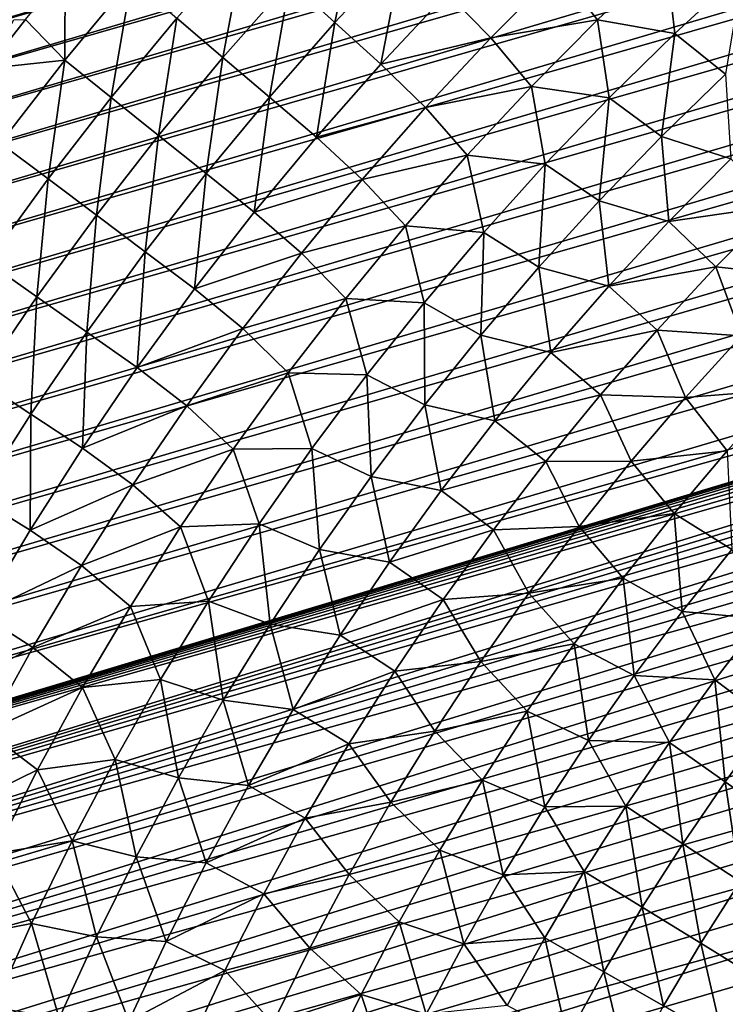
# Model space of a CAD drawing. Header units: millimetres. Extents: x -50 to 50, y -50 to 50.
# Tile 458 of 562: x -37.9 to -28, y 16.6 to 30.5. Entities that reach past the tile are written whole.
import ezdxf

# ---------------------------------------------------------------- set-up
doc = ezdxf.new("R2010")
doc.units = ezdxf.units.MM
doc.header["$LTSCALE"] = 65.185185
for name, color, linetype in [('36', 7, 'CONTINUOUS'), ('39', 7, 'CONTINUOUS'), ('42', 7, 'CONTINUOUS')]:
    doc.layers.add(name, color=color, linetype=linetype)

msp = doc.modelspace()

# ---------------------------------------------------------------- linework, layer by layer
at = {"layer": '36', "color": 15, "linetype": 'Continuous', "true_color": 0xaf503c}
for points in [[(-34.138, 30.993, -1.773), (-33.167, 32.029, -1.773), (-33.503, 30.417, -2.427), (-34.138, 30.993, -1.773)], [(-33.503, 30.417, -2.427), (-33.167, 32.029, -1.773), (-32.551, 31.434, -2.427), (-33.503, 30.417, -2.427)], [(-35.721, 30.477, -1.106), (-34.766, 31.563, -1.106), (-35.076, 29.927, -1.773), (-35.721, 30.477, -1.106)], [(-35.076, 29.927, -1.773), (-34.766, 31.563, -1.106), (-34.138, 30.993, -1.773), (-35.076, 29.927, -1.773)], [(-32.861, 29.834, -3.069), (-33.503, 30.417, -2.427), (-32.551, 31.434, -2.427), (-32.861, 29.834, -3.069)], [(-31.927, 30.832, -3.069), (-32.861, 29.834, -3.069), (-32.551, 31.434, -2.427), (-31.927, 30.832, -3.069)], [(-29.817, 30.457, -4.316), (-30.371, 31.153, -3.699), (-28.86, 31.366, -4.316), (-29.817, 30.457, -4.316)], [(-29.817, 30.457, -4.316), (-28.86, 31.366, -4.316), (-28.731, 30.264, -4.92), (-29.817, 30.457, -4.316)], [(-28.731, 30.264, -4.92), (-28.86, 31.366, -4.316), (-27.78, 31.139, -4.92), (-28.731, 30.264, -4.92)], [(-37.848, 30.461, 0.23), (-37.292, 31.14, 0.23), (-37.297, 29.887, -0.427), (-37.848, 30.461, 0.23)], [(-37.297, 29.887, -0.427), (-37.292, 31.14, 0.23), (-36.359, 31.022, -0.427), (-37.297, 29.887, -0.427)], [(-31.317, 30.202, -3.699), (-31.927, 30.832, -3.069), (-30.371, 31.153, -3.699), (-31.317, 30.202, -3.699)], [(-31.317, 30.202, -3.699), (-30.371, 31.153, -3.699), (-29.817, 30.457, -4.316), (-31.317, 30.202, -3.699)], [(-28.731, 30.264, -4.92), (-27.78, 31.139, -4.92), (-28.021, 29.694, -5.511), (-28.731, 30.264, -4.92)], [(-37.297, 29.887, -0.427), (-36.359, 31.022, -0.427), (-36.643, 29.363, -1.106), (-37.297, 29.887, -0.427)], [(-36.643, 29.363, -1.106), (-36.359, 31.022, -0.427), (-35.721, 30.477, -1.106), (-36.643, 29.363, -1.106)], [(-35.076, 29.927, -1.773), (-34.138, 30.993, -1.773), (-34.424, 29.37, -2.427), (-35.076, 29.927, -1.773)], [(-34.424, 29.37, -2.427), (-34.138, 30.993, -1.773), (-33.503, 30.417, -2.427), (-34.424, 29.37, -2.427)], [(-32.861, 29.834, -3.069), (-31.927, 30.832, -3.069), (-31.317, 30.202, -3.699), (-32.861, 29.834, -3.069)], [(-38.392, 29.773, 0.23), (-37.848, 30.461, 0.23), (-37.297, 29.887, -0.427), (-38.392, 29.773, 0.23)], [(-36.643, 29.363, -1.106), (-35.721, 30.477, -1.106), (-35.981, 28.833, -1.773), (-36.643, 29.363, -1.106)], [(-35.981, 28.833, -1.773), (-35.721, 30.477, -1.106), (-35.076, 29.927, -1.773), (-35.981, 28.833, -1.773)], [(-30.746, 29.52, -4.316), (-31.317, 30.202, -3.699), (-29.817, 30.457, -4.316), (-30.746, 29.52, -4.316)], [(-30.746, 29.52, -4.316), (-29.817, 30.457, -4.316), (-29.655, 29.359, -4.92), (-30.746, 29.52, -4.316)], [(-29.655, 29.359, -4.92), (-29.817, 30.457, -4.316), (-28.731, 30.264, -4.92), (-29.655, 29.359, -4.92)], [(-33.764, 28.808, -3.069), (-34.424, 29.37, -2.427), (-33.503, 30.417, -2.427), (-33.764, 28.808, -3.069)], [(-32.861, 29.834, -3.069), (-33.764, 28.808, -3.069), (-33.503, 30.417, -2.427), (-32.861, 29.834, -3.069)], [(-32.234, 29.222, -3.699), (-32.861, 29.834, -3.069), (-31.317, 30.202, -3.699), (-32.234, 29.222, -3.699)], [(-32.234, 29.222, -3.699), (-31.317, 30.202, -3.699), (-30.746, 29.52, -4.316), (-32.234, 29.222, -3.699)], [(-29.655, 29.359, -4.92), (-28.731, 30.264, -4.92), (-28.921, 28.817, -5.511), (-29.655, 29.359, -4.92)], [(-28.921, 28.817, -5.511), (-28.731, 30.264, -4.92), (-28.021, 29.694, -5.511), (-28.921, 28.817, -5.511)], [(-38.2, 28.725, -0.427), (-38.392, 29.773, 0.23), (-37.297, 29.887, -0.427), (-38.2, 28.725, -0.427)], [(-38.2, 28.725, -0.427), (-37.297, 29.887, -0.427), (-37.53, 28.221, -1.106), (-38.2, 28.725, -0.427)], [(-37.53, 28.221, -1.106), (-37.297, 29.887, -0.427), (-36.643, 29.363, -1.106), (-37.53, 28.221, -1.106)], [(-35.981, 28.833, -1.773), (-35.076, 29.927, -1.773), (-35.312, 28.297, -2.427), (-35.981, 28.833, -1.773)], [(-35.312, 28.297, -2.427), (-35.076, 29.927, -1.773), (-34.424, 29.37, -2.427), (-35.312, 28.297, -2.427)], [(-33.764, 28.808, -3.069), (-32.861, 29.834, -3.069), (-32.234, 29.222, -3.699), (-33.764, 28.808, -3.069)], [(-28.921, 28.817, -5.511), (-28.021, 29.694, -5.511), (-27.946, 28.502, -6.09), (-28.921, 28.817, -5.511)], [(-31.645, 28.554, -4.316), (-32.234, 29.222, -3.699), (-30.746, 29.52, -4.316), (-31.645, 28.554, -4.316)], [(-31.645, 28.554, -4.316), (-30.746, 29.52, -4.316), (-30.55, 28.427, -4.92), (-31.645, 28.554, -4.316)], [(-30.55, 28.427, -4.92), (-30.746, 29.52, -4.316), (-29.655, 29.359, -4.92), (-30.55, 28.427, -4.92)], [(-37.53, 28.221, -1.106), (-36.643, 29.363, -1.106), (-36.852, 27.711, -1.773), (-37.53, 28.221, -1.106)], [(-36.852, 27.711, -1.773), (-36.643, 29.363, -1.106), (-35.981, 28.833, -1.773), (-36.852, 27.711, -1.773)], [(-34.635, 27.754, -3.069), (-35.312, 28.297, -2.427), (-34.424, 29.37, -2.427), (-34.635, 27.754, -3.069)], [(-33.764, 28.808, -3.069), (-34.635, 27.754, -3.069), (-34.424, 29.37, -2.427), (-33.764, 28.808, -3.069)], [(-30.55, 28.427, -4.92), (-29.655, 29.359, -4.92), (-29.795, 27.913, -5.511), (-30.55, 28.427, -4.92)], [(-29.795, 27.913, -5.511), (-29.655, 29.359, -4.92), (-28.921, 28.817, -5.511), (-29.795, 27.913, -5.511)], [(-33.119, 28.214, -3.699), (-33.764, 28.808, -3.069), (-32.234, 29.222, -3.699), (-33.119, 28.214, -3.699)], [(-33.119, 28.214, -3.699), (-32.234, 29.222, -3.699), (-31.645, 28.554, -4.316), (-33.119, 28.214, -3.699)], [(-36.852, 27.711, -1.773), (-35.981, 28.833, -1.773), (-36.166, 27.196, -2.427), (-36.852, 27.711, -1.773)], [(-36.166, 27.196, -2.427), (-35.981, 28.833, -1.773), (-35.312, 28.297, -2.427), (-36.166, 27.196, -2.427)], [(-34.635, 27.754, -3.069), (-33.764, 28.808, -3.069), (-33.119, 28.214, -3.699), (-34.635, 27.754, -3.069)], [(-29.795, 27.913, -5.511), (-28.921, 28.817, -5.511), (-28.816, 27.622, -6.09), (-29.795, 27.913, -5.511)], [(-28.816, 27.622, -6.09), (-28.921, 28.817, -5.511), (-27.946, 28.502, -6.09), (-28.816, 27.622, -6.09)], [(-38.381, 27.052, -1.106), (-38.2, 28.725, -0.427), (-37.53, 28.221, -1.106), (-38.381, 27.052, -1.106)], [(-32.514, 27.56, -4.316), (-33.119, 28.214, -3.699), (-31.645, 28.554, -4.316), (-32.514, 27.56, -4.316)], [(-32.514, 27.56, -4.316), (-31.645, 28.554, -4.316), (-31.415, 27.467, -4.92), (-32.514, 27.56, -4.316)], [(-31.415, 27.467, -4.92), (-31.645, 28.554, -4.316), (-30.55, 28.427, -4.92), (-31.415, 27.467, -4.92)], [(-28.816, 27.622, -6.09), (-27.946, 28.502, -6.09), (-27.305, 27.844, -6.655), (-28.816, 27.622, -6.09)], [(-31.415, 27.467, -4.92), (-30.55, 28.427, -4.92), (-30.64, 26.983, -5.511), (-31.415, 27.467, -4.92)], [(-30.64, 26.983, -5.511), (-30.55, 28.427, -4.92), (-29.795, 27.913, -5.511), (-30.64, 26.983, -5.511)], [(-38.381, 27.052, -1.106), (-37.53, 28.221, -1.106), (-37.688, 26.563, -1.773), (-38.381, 27.052, -1.106)], [(-37.688, 26.563, -1.773), (-37.53, 28.221, -1.106), (-36.852, 27.711, -1.773), (-37.688, 26.563, -1.773)], [(-35.474, 26.675, -3.069), (-36.166, 27.196, -2.427), (-35.312, 28.297, -2.427), (-35.474, 26.675, -3.069)], [(-34.635, 27.754, -3.069), (-35.474, 26.675, -3.069), (-35.312, 28.297, -2.427), (-34.635, 27.754, -3.069)], [(-33.974, 27.18, -3.699), (-34.635, 27.754, -3.069), (-33.119, 28.214, -3.699), (-33.974, 27.18, -3.699)], [(-33.974, 27.18, -3.699), (-33.119, 28.214, -3.699), (-32.514, 27.56, -4.316), (-33.974, 27.18, -3.699)], [(-30.64, 26.983, -5.511), (-29.795, 27.913, -5.511), (-29.659, 26.715, -6.09), (-30.64, 26.983, -5.511)], [(-29.659, 26.715, -6.09), (-29.795, 27.913, -5.511), (-28.816, 27.622, -6.09), (-29.659, 26.715, -6.09)], [(-28.155, 26.984, -6.655), (-28.816, 27.622, -6.09), (-27.305, 27.844, -6.655), (-28.155, 26.984, -6.655)], [(-28.155, 26.984, -6.655), (-27.305, 27.844, -6.655), (-26.98, 26.861, -7.207), (-28.155, 26.984, -6.655)], [(-37.688, 26.563, -1.773), (-36.852, 27.711, -1.773), (-36.987, 26.069, -2.427), (-37.688, 26.563, -1.773)], [(-36.987, 26.069, -2.427), (-36.852, 27.711, -1.773), (-36.166, 27.196, -2.427), (-36.987, 26.069, -2.427)], [(-35.474, 26.675, -3.069), (-34.635, 27.754, -3.069), (-33.974, 27.18, -3.699), (-35.474, 26.675, -3.069)], [(-33.352, 26.54, -4.316), (-33.974, 27.18, -3.699), (-32.514, 27.56, -4.316), (-33.352, 26.54, -4.316)], [(-33.352, 26.54, -4.316), (-32.514, 27.56, -4.316), (-32.251, 26.481, -4.92), (-33.352, 26.54, -4.316)], [(-32.251, 26.481, -4.92), (-32.514, 27.56, -4.316), (-31.415, 27.467, -4.92), (-32.251, 26.481, -4.92)], [(-29.659, 26.715, -6.09), (-28.816, 27.622, -6.09), (-28.155, 26.984, -6.655), (-29.659, 26.715, -6.09)], [(-32.251, 26.481, -4.92), (-31.415, 27.467, -4.92), (-31.456, 26.027, -5.511), (-32.251, 26.481, -4.92)], [(-31.456, 26.027, -5.511), (-31.415, 27.467, -4.92), (-30.64, 26.983, -5.511), (-31.456, 26.027, -5.511)], [(-36.278, 25.57, -3.069), (-36.987, 26.069, -2.427), (-36.166, 27.196, -2.427), (-36.278, 25.57, -3.069)], [(-35.474, 26.675, -3.069), (-36.278, 25.57, -3.069), (-36.166, 27.196, -2.427), (-35.474, 26.675, -3.069)], [(-34.795, 26.119, -3.699), (-35.474, 26.675, -3.069), (-33.974, 27.18, -3.699), (-34.795, 26.119, -3.699)], [(-34.795, 26.119, -3.699), (-33.974, 27.18, -3.699), (-33.352, 26.54, -4.316), (-34.795, 26.119, -3.699)], [(-38.488, 25.39, -1.773), (-38.381, 27.052, -1.106), (-37.688, 26.563, -1.773), (-38.488, 25.39, -1.773)], [(-31.456, 26.027, -5.511), (-30.64, 26.983, -5.511), (-30.473, 25.782, -6.09), (-31.456, 26.027, -5.511)], [(-30.473, 25.782, -6.09), (-30.64, 26.983, -5.511), (-29.659, 26.715, -6.09), (-30.473, 25.782, -6.09)], [(-28.979, 26.098, -6.655), (-29.659, 26.715, -6.09), (-28.155, 26.984, -6.655), (-28.979, 26.098, -6.655)], [(-28.979, 26.098, -6.655), (-28.155, 26.984, -6.655), (-27.795, 26.017, -7.207), (-28.979, 26.098, -6.655)], [(-27.795, 26.017, -7.207), (-28.155, 26.984, -6.655), (-26.98, 26.861, -7.207), (-27.795, 26.017, -7.207)], [(-30.473, 25.782, -6.09), (-29.659, 26.715, -6.09), (-28.979, 26.098, -6.655), (-30.473, 25.782, -6.09)], [(-38.488, 25.39, -1.773), (-37.688, 26.563, -1.773), (-37.772, 24.918, -2.427), (-38.488, 25.39, -1.773)], [(-37.772, 24.918, -2.427), (-37.688, 26.563, -1.773), (-36.987, 26.069, -2.427), (-37.772, 24.918, -2.427)], [(-36.278, 25.57, -3.069), (-35.474, 26.675, -3.069), (-34.795, 26.119, -3.699), (-36.278, 25.57, -3.069)], [(-34.158, 25.495, -4.316), (-34.795, 26.119, -3.699), (-33.352, 26.54, -4.316), (-34.158, 25.495, -4.316)], [(-34.158, 25.495, -4.316), (-33.352, 26.54, -4.316), (-33.056, 25.469, -4.92), (-34.158, 25.495, -4.316)], [(-33.056, 25.469, -4.92), (-33.352, 26.54, -4.316), (-32.251, 26.481, -4.92), (-33.056, 25.469, -4.92)], [(-33.056, 25.469, -4.92), (-32.251, 26.481, -4.92), (-32.242, 25.047, -5.511), (-33.056, 25.469, -4.92)], [(-32.242, 25.047, -5.511), (-32.251, 26.481, -4.92), (-31.456, 26.027, -5.511), (-32.242, 25.047, -5.511)], [(-37.048, 24.441, -3.069), (-37.772, 24.918, -2.427), (-36.987, 26.069, -2.427), (-37.048, 24.441, -3.069)], [(-36.278, 25.57, -3.069), (-37.048, 24.441, -3.069), (-36.987, 26.069, -2.427), (-36.278, 25.57, -3.069)], [(-35.584, 25.034, -3.699), (-36.278, 25.57, -3.069), (-34.795, 26.119, -3.699), (-35.584, 25.034, -3.699)], [(-35.584, 25.034, -3.699), (-34.795, 26.119, -3.699), (-34.158, 25.495, -4.316), (-35.584, 25.034, -3.699)], [(-32.242, 25.047, -5.511), (-31.456, 26.027, -5.511), (-31.258, 24.825, -6.09), (-32.242, 25.047, -5.511)], [(-31.258, 24.825, -6.09), (-31.456, 26.027, -5.511), (-30.473, 25.782, -6.09), (-31.258, 24.825, -6.09)], [(-29.774, 25.186, -6.655), (-30.473, 25.782, -6.09), (-28.979, 26.098, -6.655), (-29.774, 25.186, -6.655)], [(-29.774, 25.186, -6.655), (-28.979, 26.098, -6.655), (-28.583, 25.149, -7.207), (-29.774, 25.186, -6.655)], [(-28.583, 25.149, -7.207), (-28.979, 26.098, -6.655), (-27.795, 26.017, -7.207), (-28.583, 25.149, -7.207)], [(-28.583, 25.149, -7.207), (-27.795, 26.017, -7.207), (-27.225, 25.258, -7.746), (-28.583, 25.149, -7.207)], [(-31.258, 24.825, -6.09), (-30.473, 25.782, -6.09), (-29.774, 25.186, -6.655), (-31.258, 24.825, -6.09)], [(-37.048, 24.441, -3.069), (-36.278, 25.57, -3.069), (-35.584, 25.034, -3.699), (-37.048, 24.441, -3.069)], [(-34.931, 24.425, -4.316), (-35.584, 25.034, -3.699), (-34.158, 25.495, -4.316), (-34.931, 24.425, -4.316)], [(-34.931, 24.425, -4.316), (-34.158, 25.495, -4.316), (-33.829, 24.433, -4.92), (-34.931, 24.425, -4.316)], [(-33.829, 24.433, -4.92), (-34.158, 25.495, -4.316), (-33.056, 25.469, -4.92), (-33.829, 24.433, -4.92)], [(-33.829, 24.433, -4.92), (-33.056, 25.469, -4.92), (-32.997, 24.043, -5.511), (-33.829, 24.433, -4.92)], [(-32.997, 24.043, -5.511), (-33.056, 25.469, -4.92), (-32.242, 25.047, -5.511), (-32.997, 24.043, -5.511)], [(-38.521, 23.743, -2.427), (-38.488, 25.39, -1.773), (-37.772, 24.918, -2.427), (-38.521, 23.743, -2.427)], [(-30.541, 24.251, -6.655), (-31.258, 24.825, -6.09), (-29.774, 25.186, -6.655), (-30.541, 24.251, -6.655)], [(-30.541, 24.251, -6.655), (-29.774, 25.186, -6.655), (-29.344, 24.256, -7.207), (-30.541, 24.251, -6.655)], [(-29.344, 24.256, -7.207), (-29.774, 25.186, -6.655), (-28.583, 25.149, -7.207), (-29.344, 24.256, -7.207)], [(-27.996, 24.4, -7.746), (-28.583, 25.149, -7.207), (-27.225, 25.258, -7.746), (-27.996, 24.4, -7.746)], [(-36.339, 23.925, -3.699), (-37.048, 24.441, -3.069), (-35.584, 25.034, -3.699), (-36.339, 23.925, -3.699)], [(-36.339, 23.925, -3.699), (-35.584, 25.034, -3.699), (-34.931, 24.425, -4.316), (-36.339, 23.925, -3.699)], [(-32.997, 24.043, -5.511), (-32.242, 25.047, -5.511), (-32.013, 23.844, -6.09), (-32.997, 24.043, -5.511)], [(-32.013, 23.844, -6.09), (-32.242, 25.047, -5.511), (-31.258, 24.825, -6.09), (-32.013, 23.844, -6.09)], [(-29.344, 24.256, -7.207), (-28.583, 25.149, -7.207), (-27.996, 24.4, -7.746), (-29.344, 24.256, -7.207)], [(-37.783, 23.288, -3.069), (-38.521, 23.743, -2.427), (-37.772, 24.918, -2.427), (-37.783, 23.288, -3.069)], [(-37.048, 24.441, -3.069), (-37.783, 23.288, -3.069), (-37.772, 24.918, -2.427), (-37.048, 24.441, -3.069)], [(-32.013, 23.844, -6.09), (-31.258, 24.825, -6.09), (-30.541, 24.251, -6.655), (-32.013, 23.844, -6.09)], [(-37.783, 23.288, -3.069), (-37.048, 24.441, -3.069), (-36.339, 23.925, -3.699), (-37.783, 23.288, -3.069)], [(-35.67, 23.332, -4.316), (-36.339, 23.925, -3.699), (-34.931, 24.425, -4.316), (-35.67, 23.332, -4.316)], [(-35.67, 23.332, -4.316), (-34.931, 24.425, -4.316), (-34.569, 23.374, -4.92), (-35.67, 23.332, -4.316)], [(-34.569, 23.374, -4.92), (-34.931, 24.425, -4.316), (-33.829, 24.433, -4.92), (-34.569, 23.374, -4.92)], [(-34.569, 23.374, -4.92), (-33.829, 24.433, -4.92), (-33.722, 23.016, -5.511), (-34.569, 23.374, -4.92)], [(-33.722, 23.016, -5.511), (-33.829, 24.433, -4.92), (-32.997, 24.043, -5.511), (-33.722, 23.016, -5.511)], [(-28.74, 23.519, -7.746), (-29.344, 24.256, -7.207), (-27.996, 24.4, -7.746), (-28.74, 23.519, -7.746)], [(-28.74, 23.519, -7.746), (-27.996, 24.4, -7.746), (-27.934, 23.017, -8.271), (-28.74, 23.519, -7.746)], [(-31.278, 23.292, -6.655), (-32.013, 23.844, -6.09), (-30.541, 24.251, -6.655), (-31.278, 23.292, -6.655)], [(-31.278, 23.292, -6.655), (-30.541, 24.251, -6.655), (-30.077, 23.341, -7.207), (-31.278, 23.292, -6.655)], [(-30.077, 23.341, -7.207), (-30.541, 24.251, -6.655), (-29.344, 24.256, -7.207), (-30.077, 23.341, -7.207)], [(-30.077, 23.341, -7.207), (-29.344, 24.256, -7.207), (-28.74, 23.519, -7.746), (-30.077, 23.341, -7.207)], [(-33.722, 23.016, -5.511), (-32.997, 24.043, -5.511), (-32.737, 22.84, -6.09), (-33.722, 23.016, -5.511)], [(-32.737, 22.84, -6.09), (-32.997, 24.043, -5.511), (-32.013, 23.844, -6.09), (-32.737, 22.84, -6.09)], [(-37.059, 22.793, -3.699), (-37.783, 23.288, -3.069), (-36.339, 23.925, -3.699), (-37.059, 22.793, -3.699)], [(-37.059, 22.793, -3.699), (-36.339, 23.925, -3.699), (-35.67, 23.332, -4.316), (-37.059, 22.793, -3.699)], [(-32.737, 22.84, -6.09), (-32.013, 23.844, -6.09), (-31.278, 23.292, -6.655), (-32.737, 22.84, -6.09)], [(-37.783, 23.288, -3.069), (-38.482, 22.114, -3.069), (-38.521, 23.743, -2.427), (-37.783, 23.288, -3.069)], [(-29.457, 22.615, -7.746), (-30.077, 23.341, -7.207), (-28.74, 23.519, -7.746), (-29.457, 22.615, -7.746)], [(-29.457, 22.615, -7.746), (-28.74, 23.519, -7.746), (-28.631, 22.143, -8.271), (-29.457, 22.615, -7.746)], [(-28.631, 22.143, -8.271), (-28.74, 23.519, -7.746), (-27.934, 23.017, -8.271), (-28.631, 22.143, -8.271)], [(-38.482, 22.114, -3.069), (-37.783, 23.288, -3.069), (-37.059, 22.793, -3.699), (-38.482, 22.114, -3.069)], [(-36.375, 22.216, -4.316), (-37.059, 22.793, -3.699), (-35.67, 23.332, -4.316), (-36.375, 22.216, -4.316)], [(-36.375, 22.216, -4.316), (-35.67, 23.332, -4.316), (-35.276, 22.292, -4.92), (-36.375, 22.216, -4.316)], [(-35.276, 22.292, -4.92), (-35.67, 23.332, -4.316), (-34.569, 23.374, -4.92), (-35.276, 22.292, -4.92)], [(-35.276, 22.292, -4.92), (-34.569, 23.374, -4.92), (-34.414, 21.967, -5.511), (-35.276, 22.292, -4.92)], [(-34.414, 21.967, -5.511), (-34.569, 23.374, -4.92), (-33.722, 23.016, -5.511), (-34.414, 21.967, -5.511)], [(-31.986, 22.311, -6.655), (-32.737, 22.84, -6.09), (-31.278, 23.292, -6.655), (-31.986, 22.311, -6.655)], [(-31.986, 22.311, -6.655), (-31.278, 23.292, -6.655), (-30.782, 22.403, -7.207), (-31.986, 22.311, -6.655)], [(-30.782, 22.403, -7.207), (-31.278, 23.292, -6.655), (-30.077, 23.341, -7.207), (-30.782, 22.403, -7.207)], [(-30.782, 22.403, -7.207), (-30.077, 23.341, -7.207), (-29.457, 22.615, -7.746), (-30.782, 22.403, -7.207)], [(-34.414, 21.967, -5.511), (-33.722, 23.016, -5.511), (-33.429, 21.813, -6.09), (-34.414, 21.967, -5.511)], [(-33.429, 21.813, -6.09), (-33.722, 23.016, -5.511), (-32.737, 22.84, -6.09), (-33.429, 21.813, -6.09)], [(-28.631, 22.143, -8.271), (-27.934, 23.017, -8.271), (-27.504, 22.04, -8.783), (-28.631, 22.143, -8.271)], [(-33.429, 21.813, -6.09), (-32.737, 22.84, -6.09), (-31.986, 22.311, -6.655), (-33.429, 21.813, -6.09)], [(-37.745, 21.64, -3.699), (-38.482, 22.114, -3.069), (-37.059, 22.793, -3.699), (-37.745, 21.64, -3.699)], [(-37.745, 21.64, -3.699), (-37.059, 22.793, -3.699), (-36.375, 22.216, -4.316), (-37.745, 21.64, -3.699)], [(-30.145, 21.69, -7.746), (-30.782, 22.403, -7.207), (-29.457, 22.615, -7.746), (-30.145, 21.69, -7.746)], [(-30.145, 21.69, -7.746), (-29.457, 22.615, -7.746), (-29.301, 21.248, -8.271), (-30.145, 21.69, -7.746)], [(-29.301, 21.248, -8.271), (-29.457, 22.615, -7.746), (-28.631, 22.143, -8.271), (-29.301, 21.248, -8.271)], [(-35.95, 21.189, -4.92), (-36.375, 22.216, -4.316), (-35.276, 22.292, -4.92), (-35.95, 21.189, -4.92)], [(-35.95, 21.189, -4.92), (-35.276, 22.292, -4.92), (-35.074, 20.897, -5.511), (-35.95, 21.189, -4.92)], [(-35.074, 20.897, -5.511), (-35.276, 22.292, -4.92), (-34.414, 21.967, -5.511), (-35.074, 20.897, -5.511)], [(-32.662, 21.308, -6.655), (-33.429, 21.813, -6.09), (-31.986, 22.311, -6.655), (-32.662, 21.308, -6.655)], [(-32.662, 21.308, -6.655), (-31.986, 22.311, -6.655), (-31.457, 21.444, -7.207), (-32.662, 21.308, -6.655)], [(-31.457, 21.444, -7.207), (-31.986, 22.311, -6.655), (-30.782, 22.403, -7.207), (-31.457, 21.444, -7.207)], [(-31.457, 21.444, -7.207), (-30.782, 22.403, -7.207), (-30.145, 21.69, -7.746), (-31.457, 21.444, -7.207)], [(-37.046, 21.079, -4.316), (-37.745, 21.64, -3.699), (-36.375, 22.216, -4.316), (-37.046, 21.079, -4.316)], [(-37.046, 21.079, -4.316), (-36.375, 22.216, -4.316), (-35.95, 21.189, -4.92), (-37.046, 21.079, -4.316)], [(-29.301, 21.248, -8.271), (-28.631, 22.143, -8.271), (-28.169, 21.183, -8.783), (-29.301, 21.248, -8.271)], [(-28.169, 21.183, -8.783), (-28.631, 22.143, -8.271), (-27.504, 22.04, -8.783), (-28.169, 21.183, -8.783)], [(-39.145, 20.918, -3.069), (-38.482, 22.114, -3.069), (-37.745, 21.64, -3.699), (-39.145, 20.918, -3.069)], [(-28.169, 21.183, -8.783), (-27.504, 22.04, -8.783), (-27.405, 20.607, -9.281), (-28.169, 21.183, -8.783)], [(-35.074, 20.897, -5.511), (-34.414, 21.967, -5.511), (-34.09, 20.766, -6.09), (-35.074, 20.897, -5.511)], [(-34.09, 20.766, -6.09), (-34.414, 21.967, -5.511), (-33.429, 21.813, -6.09), (-34.09, 20.766, -6.09)], [(-34.09, 20.766, -6.09), (-33.429, 21.813, -6.09), (-32.662, 21.308, -6.655), (-34.09, 20.766, -6.09)], [(-38.394, 20.466, -3.699), (-39.145, 20.918, -3.069), (-37.745, 21.64, -3.699), (-38.394, 20.466, -3.699)], [(-38.394, 20.466, -3.699), (-37.745, 21.64, -3.699), (-37.046, 21.079, -4.316), (-38.394, 20.466, -3.699)], [(-30.804, 20.743, -7.746), (-31.457, 21.444, -7.207), (-30.145, 21.69, -7.746), (-30.804, 20.743, -7.746)], [(-30.804, 20.743, -7.746), (-30.145, 21.69, -7.746), (-29.944, 20.333, -8.271), (-30.804, 20.743, -7.746)], [(-29.944, 20.333, -8.271), (-30.145, 21.69, -7.746), (-29.301, 21.248, -8.271), (-29.944, 20.333, -8.271)], [(-32.103, 20.465, -7.207), (-32.662, 21.308, -6.655), (-31.457, 21.444, -7.207), (-32.103, 20.465, -7.207)], [(-32.103, 20.465, -7.207), (-31.457, 21.444, -7.207), (-30.804, 20.743, -7.746), (-32.103, 20.465, -7.207)], [(-33.307, 20.285, -6.655), (-34.09, 20.766, -6.09), (-32.662, 21.308, -6.655), (-33.307, 20.285, -6.655)], [(-33.307, 20.285, -6.655), (-32.662, 21.308, -6.655), (-32.103, 20.465, -7.207), (-33.307, 20.285, -6.655)], [(-36.589, 20.065, -4.92), (-37.046, 21.079, -4.316), (-35.95, 21.189, -4.92), (-36.589, 20.065, -4.92)], [(-36.589, 20.065, -4.92), (-35.95, 21.189, -4.92), (-35.7, 19.808, -5.511), (-36.589, 20.065, -4.92)], [(-35.7, 19.808, -5.511), (-35.95, 21.189, -4.92), (-35.074, 20.897, -5.511), (-35.7, 19.808, -5.511)], [(-29.944, 20.333, -8.271), (-29.301, 21.248, -8.271), (-28.808, 20.305, -8.783), (-29.944, 20.333, -8.271)], [(-28.808, 20.305, -8.783), (-29.301, 21.248, -8.271), (-28.169, 21.183, -8.783), (-28.808, 20.305, -8.783)], [(-28.808, 20.305, -8.783), (-28.169, 21.183, -8.783), (-28.026, 19.754, -9.281), (-28.808, 20.305, -8.783)], [(-28.026, 19.754, -9.281), (-28.169, 21.183, -8.783), (-27.405, 20.607, -9.281), (-28.026, 19.754, -9.281)], [(-37.681, 19.922, -4.316), (-38.394, 20.466, -3.699), (-37.046, 21.079, -4.316), (-37.681, 19.922, -4.316)], [(-37.681, 19.922, -4.316), (-37.046, 21.079, -4.316), (-36.589, 20.065, -4.92), (-37.681, 19.922, -4.316)], [(-35.7, 19.808, -5.511), (-35.074, 20.897, -5.511), (-34.717, 19.699, -6.09), (-35.7, 19.808, -5.511)], [(-34.717, 19.699, -6.09), (-35.074, 20.897, -5.511), (-34.09, 20.766, -6.09), (-34.717, 19.699, -6.09)], [(-34.717, 19.699, -6.09), (-34.09, 20.766, -6.09), (-33.307, 20.285, -6.655), (-34.717, 19.699, -6.09)], [(-31.433, 19.776, -7.746), (-32.103, 20.465, -7.207), (-30.804, 20.743, -7.746), (-31.433, 19.776, -7.746)], [(-31.433, 19.776, -7.746), (-30.804, 20.743, -7.746), (-30.557, 19.399, -8.271), (-31.433, 19.776, -7.746)], [(-30.557, 19.399, -8.271), (-30.804, 20.743, -7.746), (-29.944, 20.333, -8.271), (-30.557, 19.399, -8.271)], [(-28.026, 19.754, -9.281), (-27.405, 20.607, -9.281), (-27.238, 19.199, -9.765), (-28.026, 19.754, -9.281)], [(-39.007, 19.272, -3.699), (-38.394, 20.466, -3.699), (-37.681, 19.922, -4.316), (-39.007, 19.272, -3.699)], [(-32.718, 19.467, -7.207), (-33.307, 20.285, -6.655), (-32.103, 20.465, -7.207), (-32.718, 19.467, -7.207)], [(-32.718, 19.467, -7.207), (-32.103, 20.465, -7.207), (-31.433, 19.776, -7.746), (-32.718, 19.467, -7.207)], [(-30.557, 19.399, -8.271), (-29.944, 20.333, -8.271), (-29.42, 19.408, -8.783), (-30.557, 19.399, -8.271)], [(-29.42, 19.408, -8.783), (-29.944, 20.333, -8.271), (-28.808, 20.305, -8.783), (-29.42, 19.408, -8.783)], [(-33.92, 19.242, -6.655), (-34.717, 19.699, -6.09), (-33.307, 20.285, -6.655), (-33.92, 19.242, -6.655)], [(-33.92, 19.242, -6.655), (-33.307, 20.285, -6.655), (-32.718, 19.467, -7.207), (-33.92, 19.242, -6.655)], [(-29.42, 19.408, -8.783), (-28.808, 20.305, -8.783), (-28.621, 18.881, -9.281), (-29.42, 19.408, -8.783)], [(-28.621, 18.881, -9.281), (-28.808, 20.305, -8.783), (-28.026, 19.754, -9.281), (-28.621, 18.881, -9.281)], [(-37.193, 18.922, -4.92), (-37.681, 19.922, -4.316), (-36.589, 20.065, -4.92), (-37.193, 18.922, -4.92)], [(-37.193, 18.922, -4.92), (-36.589, 20.065, -4.92), (-36.293, 18.7, -5.511), (-37.193, 18.922, -4.92)], [(-36.293, 18.7, -5.511), (-36.589, 20.065, -4.92), (-35.7, 19.808, -5.511), (-36.293, 18.7, -5.511)], [(-38.279, 18.746, -4.316), (-39.007, 19.272, -3.699), (-37.681, 19.922, -4.316), (-38.279, 18.746, -4.316)], [(-38.279, 18.746, -4.316), (-37.681, 19.922, -4.316), (-37.193, 18.922, -4.92), (-38.279, 18.746, -4.316)], [(-36.293, 18.7, -5.511), (-35.7, 19.808, -5.511), (-35.311, 18.613, -6.09), (-36.293, 18.7, -5.511)], [(-35.311, 18.613, -6.09), (-35.7, 19.808, -5.511), (-34.717, 19.699, -6.09), (-35.311, 18.613, -6.09)], [(-35.311, 18.613, -6.09), (-34.717, 19.699, -6.09), (-33.92, 19.242, -6.655), (-35.311, 18.613, -6.09)], [(-32.032, 18.791, -7.746), (-32.718, 19.467, -7.207), (-31.433, 19.776, -7.746), (-32.032, 18.791, -7.746)], [(-32.032, 18.791, -7.746), (-31.433, 19.776, -7.746), (-31.142, 18.446, -8.271), (-32.032, 18.791, -7.746)], [(-31.142, 18.446, -8.271), (-31.433, 19.776, -7.746), (-30.557, 19.399, -8.271), (-31.142, 18.446, -8.271)], [(-28.621, 18.881, -9.281), (-28.026, 19.754, -9.281), (-27.817, 18.351, -9.765), (-28.621, 18.881, -9.281)], [(-27.817, 18.351, -9.765), (-28.026, 19.754, -9.281), (-27.238, 19.199, -9.765), (-27.817, 18.351, -9.765)], [(-33.302, 18.45, -7.207), (-33.92, 19.242, -6.655), (-32.718, 19.467, -7.207), (-33.302, 18.45, -7.207)], [(-33.302, 18.45, -7.207), (-32.718, 19.467, -7.207), (-32.032, 18.791, -7.746), (-33.302, 18.45, -7.207)], [(-31.142, 18.446, -8.271), (-30.557, 19.399, -8.271), (-30.004, 18.493, -8.783), (-31.142, 18.446, -8.271)], [(-30.004, 18.493, -8.783), (-30.557, 19.399, -8.271), (-29.42, 19.408, -8.783), (-30.004, 18.493, -8.783)], [(-30.004, 18.493, -8.783), (-29.42, 19.408, -8.783), (-29.189, 17.991, -9.281), (-30.004, 18.493, -8.783)], [(-29.189, 17.991, -9.281), (-29.42, 19.408, -8.783), (-28.621, 18.881, -9.281), (-29.189, 17.991, -9.281)], [(-34.501, 18.181, -6.655), (-35.311, 18.613, -6.09), (-33.92, 19.242, -6.655), (-34.501, 18.181, -6.655)], [(-34.501, 18.181, -6.655), (-33.92, 19.242, -6.655), (-33.302, 18.45, -7.207), (-34.501, 18.181, -6.655)], [(-37.761, 17.761, -4.92), (-38.279, 18.746, -4.316), (-37.193, 18.922, -4.92), (-37.761, 17.761, -4.92)], [(-37.761, 17.761, -4.92), (-37.193, 18.922, -4.92), (-36.851, 17.574, -5.511), (-37.761, 17.761, -4.92)], [(-36.851, 17.574, -5.511), (-37.193, 18.922, -4.92), (-36.293, 18.7, -5.511), (-36.851, 17.574, -5.511)], [(-29.189, 17.991, -9.281), (-28.621, 18.881, -9.281), (-28.368, 17.486, -9.765), (-29.189, 17.991, -9.281)], [(-28.368, 17.486, -9.765), (-28.621, 18.881, -9.281), (-27.817, 18.351, -9.765), (-28.368, 17.486, -9.765)], [(-38.841, 17.551, -4.316), (-38.279, 18.746, -4.316), (-37.761, 17.761, -4.92), (-38.841, 17.551, -4.316)], [(-36.851, 17.574, -5.511), (-36.293, 18.7, -5.511), (-35.872, 17.509, -6.09), (-36.851, 17.574, -5.511)], [(-35.872, 17.509, -6.09), (-36.293, 18.7, -5.511), (-35.311, 18.613, -6.09), (-35.872, 17.509, -6.09)], [(-32.6, 17.787, -7.746), (-33.302, 18.45, -7.207), (-32.032, 18.791, -7.746), (-32.6, 17.787, -7.746)], [(-32.6, 17.787, -7.746), (-32.032, 18.791, -7.746), (-31.696, 17.475, -8.271), (-32.6, 17.787, -7.746)], [(-31.696, 17.475, -8.271), (-32.032, 18.791, -7.746), (-31.142, 18.446, -8.271), (-31.696, 17.475, -8.271)], [(-35.872, 17.509, -6.09), (-35.311, 18.613, -6.09), (-34.501, 18.181, -6.655), (-35.872, 17.509, -6.09)], [(-33.855, 17.415, -7.207), (-34.501, 18.181, -6.655), (-33.302, 18.45, -7.207), (-33.855, 17.415, -7.207)], [(-33.855, 17.415, -7.207), (-33.302, 18.45, -7.207), (-32.6, 17.787, -7.746), (-33.855, 17.415, -7.207)], [(-31.696, 17.475, -8.271), (-31.142, 18.446, -8.271), (-30.559, 17.561, -8.783), (-31.696, 17.475, -8.271)], [(-30.559, 17.561, -8.783), (-31.142, 18.446, -8.271), (-30.004, 18.493, -8.783), (-30.559, 17.561, -8.783)], [(-30.559, 17.561, -8.783), (-30.004, 18.493, -8.783), (-29.729, 17.084, -9.281), (-30.559, 17.561, -8.783)], [(-29.729, 17.084, -9.281), (-30.004, 18.493, -8.783), (-29.189, 17.991, -9.281), (-29.729, 17.084, -9.281)], [(-28.368, 17.486, -9.765), (-27.817, 18.351, -9.765), (-27.542, 16.976, -10.236), (-28.368, 17.486, -9.765)], [(-35.048, 17.102, -6.655), (-35.872, 17.509, -6.09), (-34.501, 18.181, -6.655), (-35.048, 17.102, -6.655)], [(-35.048, 17.102, -6.655), (-34.501, 18.181, -6.655), (-33.855, 17.415, -7.207), (-35.048, 17.102, -6.655)], [(-29.729, 17.084, -9.281), (-29.189, 17.991, -9.281), (-28.893, 16.604, -9.765), (-29.729, 17.084, -9.281)], [(-28.893, 16.604, -9.765), (-29.189, 17.991, -9.281), (-28.368, 17.486, -9.765), (-28.893, 16.604, -9.765)], [(-38.293, 16.583, -4.92), (-38.841, 17.551, -4.316), (-37.761, 17.761, -4.92), (-38.293, 16.583, -4.92)], [(-38.293, 16.583, -4.92), (-37.761, 17.761, -4.92), (-37.375, 16.431, -5.511), (-38.293, 16.583, -4.92)], [(-37.375, 16.431, -5.511), (-37.761, 17.761, -4.92), (-36.851, 17.574, -5.511), (-37.375, 16.431, -5.511)], [(-33.137, 16.766, -7.746), (-33.855, 17.415, -7.207), (-32.6, 17.787, -7.746), (-33.137, 16.766, -7.746)], [(-33.137, 16.766, -7.746), (-32.6, 17.787, -7.746), (-32.221, 16.488, -8.271), (-33.137, 16.766, -7.746)], [(-32.221, 16.488, -8.271), (-32.6, 17.787, -7.746), (-31.696, 17.475, -8.271), (-32.221, 16.488, -8.271)], [(-37.375, 16.431, -5.511), (-36.851, 17.574, -5.511), (-36.397, 16.388, -6.09), (-37.375, 16.431, -5.511)], [(-36.397, 16.388, -6.09), (-36.851, 17.574, -5.511), (-35.872, 17.509, -6.09), (-36.397, 16.388, -6.09)], [(-36.397, 16.388, -6.09), (-35.872, 17.509, -6.09), (-35.048, 17.102, -6.655), (-36.397, 16.388, -6.09)], [(-32.221, 16.488, -8.271), (-31.696, 17.475, -8.271), (-31.085, 16.611, -8.783), (-32.221, 16.488, -8.271)], [(-31.085, 16.611, -8.783), (-31.696, 17.475, -8.271), (-30.559, 17.561, -8.783), (-31.085, 16.611, -8.783)], [(-31.085, 16.611, -8.783), (-30.559, 17.561, -8.783), (-30.241, 16.16, -9.281), (-31.085, 16.611, -8.783)], [(-30.241, 16.16, -9.281), (-30.559, 17.561, -8.783), (-29.729, 17.084, -9.281), (-30.241, 16.16, -9.281)], [(-28.893, 16.604, -9.765), (-28.368, 17.486, -9.765), (-28.052, 16.12, -10.236), (-28.893, 16.604, -9.765)], [(-28.052, 16.12, -10.236), (-28.368, 17.486, -9.765), (-27.542, 16.976, -10.236), (-28.052, 16.12, -10.236)], [(-34.375, 16.364, -7.207), (-35.048, 17.102, -6.655), (-33.855, 17.415, -7.207), (-34.375, 16.364, -7.207)], [(-34.375, 16.364, -7.207), (-33.855, 17.415, -7.207), (-33.137, 16.766, -7.746), (-34.375, 16.364, -7.207)], [(-35.562, 16.006, -6.655), (-36.397, 16.388, -6.09), (-35.048, 17.102, -6.655), (-35.562, 16.006, -6.655)], [(-35.562, 16.006, -6.655), (-35.048, 17.102, -6.655), (-34.375, 16.364, -7.207), (-35.562, 16.006, -6.655)], [(-30.241, 16.16, -9.281), (-29.729, 17.084, -9.281), (-29.391, 15.706, -9.765), (-30.241, 16.16, -9.281)], [(-29.391, 15.706, -9.765), (-29.729, 17.084, -9.281), (-28.893, 16.604, -9.765), (-29.391, 15.706, -9.765)], [(-28.052, 16.12, -10.236), (-27.542, 16.976, -10.236), (-27.204, 15.633, -10.692), (-28.052, 16.12, -10.236)], [(-33.641, 15.729, -7.746), (-34.375, 16.364, -7.207), (-33.137, 16.766, -7.746), (-33.641, 15.729, -7.746)], [(-33.641, 15.729, -7.746), (-33.137, 16.766, -7.746), (-32.715, 15.485, -8.271), (-33.641, 15.729, -7.746)], [(-32.715, 15.485, -8.271), (-33.137, 16.766, -7.746), (-32.221, 16.488, -8.271), (-32.715, 15.485, -8.271)]]:
    msp.add_3dface(points, dxfattribs=at)
at = {"layer": '39', "color": 15, "linetype": 'Continuous', "true_color": 0xaf503c}
for points in [[(-39.6, 30.039, 4.5), (16.829, 46.766, 4.5), (-39.057, 30.741, 4.5), (-39.6, 30.039, 4.5)], [(17.661, 46.458, 4.5), (16.829, 46.766, 4.5), (-39.6, 30.039, 4.5), (17.661, 46.458, 4.5)], [(18.487, 46.135, 4.5), (17.661, 46.458, 4.5), (-40.129, 29.327, 4.5), (18.487, 46.135, 4.5)], [(-40.129, 29.327, 4.5), (17.661, 46.458, 4.5), (-39.6, 30.039, 4.5), (-40.129, 29.327, 4.5)], [(19.308, 45.798, 4.5), (18.487, 46.135, 4.5), (-40.646, 28.606, 4.5), (19.308, 45.798, 4.5)], [(-40.646, 28.606, 4.5), (18.487, 46.135, 4.5), (-40.129, 29.327, 4.5), (-40.646, 28.606, 4.5)], [(-41.151, 27.876, 4.5), (19.308, 45.798, 4.5), (-40.646, 28.606, 4.5), (-41.151, 27.876, 4.5)], [(20.122, 45.446, 4.5), (19.308, 45.798, 4.5), (-41.151, 27.876, 4.5), (20.122, 45.446, 4.5)], [(20.93, 45.079, 4.5), (20.122, 45.446, 4.5), (-41.642, 27.137, 4.5), (20.93, 45.079, 4.5)], [(-41.642, 27.137, 4.5), (20.122, 45.446, 4.5), (-41.151, 27.876, 4.5), (-41.642, 27.137, 4.5)], [(-42.119, 26.39, 4.5), (20.93, 45.079, 4.5), (-41.642, 27.137, 4.5), (-42.119, 26.39, 4.5)], [(21.731, 44.699, 4.5), (20.93, 45.079, 4.5), (-42.119, 26.39, 4.5), (21.731, 44.699, 4.5)], [(-42.583, 25.634, 4.5), (21.731, 44.699, 4.5), (-42.119, 26.39, 4.5), (-42.583, 25.634, 4.5)], [(22.526, 44.303, 4.5), (21.731, 44.699, 4.5), (-42.583, 25.634, 4.5), (22.526, 44.303, 4.5)], [(-43.034, 24.87, 4.5), (22.526, 44.303, 4.5), (-42.583, 25.634, 4.5), (-43.034, 24.87, 4.5)], [(23.313, 43.894, 4.5), (22.526, 44.303, 4.5), (-43.034, 24.87, 4.5), (23.313, 43.894, 4.5)], [(-43.471, 24.098, 4.5), (23.313, 43.894, 4.5), (-43.034, 24.87, 4.5), (-43.471, 24.098, 4.5)], [(24.092, 43.471, 4.5), (23.313, 43.894, 4.5), (-43.471, 24.098, 4.5), (24.092, 43.471, 4.5)], [(-43.894, 23.318, 4.5), (24.092, 43.471, 4.5), (-43.471, 24.098, 4.5), (-43.894, 23.318, 4.5)], [(24.864, 43.034, 4.5), (24.092, 43.471, 4.5), (-43.894, 23.318, 4.5), (24.864, 43.034, 4.5)], [(25.629, 42.583, 4.5), (24.864, 43.034, 4.5), (-44.303, 22.531, 4.5), (25.629, 42.583, 4.5)], [(-44.303, 22.531, 4.5), (24.864, 43.034, 4.5), (-43.894, 23.318, 4.5), (-44.303, 22.531, 4.5)], [(26.385, 42.119, 4.5), (25.629, 42.583, 4.5), (-44.699, 21.736, 4.5), (26.385, 42.119, 4.5)], [(-44.699, 21.736, 4.5), (25.629, 42.583, 4.5), (-44.303, 22.531, 4.5), (-44.699, 21.736, 4.5)], [(-45.079, 20.935, 4.5), (26.385, 42.119, 4.5), (-44.699, 21.736, 4.5), (-45.079, 20.935, 4.5)], [(27.132, 41.641, 4.5), (26.385, 42.119, 4.5), (-45.079, 20.935, 4.5), (27.132, 41.641, 4.5)], [(-45.446, 20.127, 4.5), (27.132, 41.641, 4.5), (-45.079, 20.935, 4.5), (-45.446, 20.127, 4.5)], [(27.871, 41.151, 4.5), (27.132, 41.641, 4.5), (-45.446, 20.127, 4.5), (27.871, 41.151, 4.5)], [(28.601, 40.646, 4.5), (27.871, 41.151, 4.5), (-45.798, 19.313, 4.5), (28.601, 40.646, 4.5)], [(-45.798, 19.313, 4.5), (27.871, 41.151, 4.5), (-45.446, 20.127, 4.5), (-45.798, 19.313, 4.5)], [(28.601, 40.646, 4.5), (-45.798, 19.313, 4.5), (-8.884, 29.703, 4.5), (28.601, 40.646, 4.5)], [(-8.884, 29.703, 4.5), (-46.135, 18.492, 4.5), (-9.552, 29.495, 4.5), (-8.884, 29.703, 4.5)], [(-45.798, 19.313, 4.5), (-46.135, 18.492, 4.5), (-8.884, 29.703, 4.5), (-45.798, 19.313, 4.5)], [(-9.552, 29.495, 4.5), (-46.135, 18.492, 4.5), (-10.217, 29.272, 4.5), (-9.552, 29.495, 4.5)], [(-10.217, 29.272, 4.5), (-46.135, 18.492, 4.5), (-10.875, 29.033, 4.5), (-10.217, 29.272, 4.5)], [(-10.875, 29.033, 4.5), (-46.135, 18.492, 4.5), (-11.529, 28.78, 4.5), (-10.875, 29.033, 4.5)], [(-11.529, 28.78, 4.5), (-46.135, 18.492, 4.5), (-12.176, 28.512, 4.5), (-11.529, 28.78, 4.5)], [(-12.176, 28.512, 4.5), (-46.135, 18.492, 4.5), (-12.817, 28.23, 4.5), (-12.176, 28.512, 4.5)], [(-12.817, 28.23, 4.5), (-46.135, 18.492, 4.5), (-13.452, 27.933, 4.5), (-12.817, 28.23, 4.5)], [(-13.452, 27.933, 4.5), (-46.135, 18.492, 4.5), (-14.08, 27.622, 4.5), (-13.452, 27.933, 4.5)], [(-14.08, 27.622, 4.5), (-46.458, 17.666, 4.5), (-14.7, 27.297, 4.5), (-14.08, 27.622, 4.5)], [(-46.135, 18.492, 4.5), (-46.458, 17.666, 4.5), (-14.08, 27.622, 4.5), (-46.135, 18.492, 4.5)], [(-14.7, 27.297, 4.5), (-46.458, 17.666, 4.5), (-15.313, 26.958, 4.5), (-14.7, 27.297, 4.5)], [(-15.313, 26.958, 4.5), (-46.458, 17.666, 4.5), (-15.919, 26.605, 4.5), (-15.313, 26.958, 4.5)], [(-15.919, 26.605, 4.5), (-46.458, 17.666, 4.5), (-16.516, 26.238, 4.5), (-15.919, 26.605, 4.5)], [(-16.516, 26.238, 4.5), (-46.766, 16.834, 4.5), (-17.105, 25.858, 4.5), (-16.516, 26.238, 4.5)], [(-46.458, 17.666, 4.5), (-46.766, 16.834, 4.5), (-16.516, 26.238, 4.5), (-46.458, 17.666, 4.5)], [(-17.105, 25.858, 4.5), (-46.766, 16.834, 4.5), (-17.684, 25.465, 4.5), (-17.105, 25.858, 4.5)], [(-17.684, 25.465, 4.5), (-46.766, 16.834, 4.5), (-18.255, 25.059, 4.5), (-17.684, 25.465, 4.5)], [(-18.255, 25.059, 4.5), (-46.766, 16.834, 4.5), (-18.817, 24.64, 4.5), (-18.255, 25.059, 4.5)], [(-18.817, 24.64, 4.5), (-47.059, 15.997, 4.5), (-19.369, 24.209, 4.5), (-18.817, 24.64, 4.5)], [(-46.766, 16.834, 4.5), (-47.059, 15.997, 4.5), (-18.817, 24.64, 4.5), (-46.766, 16.834, 4.5)], [(-19.369, 24.209, 4.5), (-47.059, 15.997, 4.5), (-19.911, 23.765, 4.5), (-19.369, 24.209, 4.5)], [(-19.911, 23.765, 4.5), (-47.337, 15.154, 4.5), (-20.443, 23.309, 4.5), (-19.911, 23.765, 4.5)], [(-47.059, 15.997, 4.5), (-47.337, 15.154, 4.5), (-19.911, 23.765, 4.5), (-47.059, 15.997, 4.5)], [(-20.443, 23.309, 4.5), (-47.337, 15.154, 4.5), (-20.965, 22.841, 4.5), (-20.443, 23.309, 4.5)], [(-20.965, 22.841, 4.5), (-47.337, 15.154, 4.5), (-21.475, 22.361, 4.5), (-20.965, 22.841, 4.5)], [(-21.475, 22.361, 4.5), (-47.6, 14.307, 4.5), (-21.975, 21.87, 4.5), (-21.475, 22.361, 4.5)], [(-47.337, 15.154, 4.5), (-47.6, 14.307, 4.5), (-21.475, 22.361, 4.5), (-47.337, 15.154, 4.5)], [(-21.975, 21.87, 4.5), (-47.6, 14.307, 4.5), (-22.464, 21.368, 4.5), (-21.975, 21.87, 4.5)], [(-22.464, 21.368, 4.5), (-47.847, 13.455, 4.5), (-22.941, 20.855, 4.5), (-22.464, 21.368, 4.5)], [(-47.6, 14.307, 4.5), (-47.847, 13.455, 4.5), (-22.464, 21.368, 4.5), (-47.6, 14.307, 4.5)], [(-22.941, 20.855, 4.5), (-47.847, 13.455, 4.5), (-23.406, 20.332, 4.5), (-22.941, 20.855, 4.5)], [(-23.406, 20.332, 4.5), (-48.08, 12.599, 4.5), (-23.86, 19.797, 4.5), (-23.406, 20.332, 4.5)], [(-47.847, 13.455, 4.5), (-48.08, 12.599, 4.5), (-23.406, 20.332, 4.5), (-47.847, 13.455, 4.5)], [(-23.86, 19.797, 4.5), (-48.08, 12.599, 4.5), (-24.301, 19.253, 4.5), (-23.86, 19.797, 4.5)], [(-24.301, 19.253, 4.5), (-48.297, 11.739, 4.5), (-24.73, 18.699, 4.5), (-24.301, 19.253, 4.5)], [(-48.08, 12.599, 4.5), (-48.297, 11.739, 4.5), (-24.301, 19.253, 4.5), (-48.08, 12.599, 4.5)], [(-24.73, 18.699, 4.5), (-48.297, 11.739, 4.5), (-25.146, 18.136, 4.5), (-24.73, 18.699, 4.5)], [(-25.146, 18.136, 4.5), (-48.499, 10.875, 4.5), (-25.549, 17.563, 4.5), (-25.146, 18.136, 4.5)], [(-48.297, 11.739, 4.5), (-48.499, 10.875, 4.5), (-25.146, 18.136, 4.5), (-48.297, 11.739, 4.5)], [(-25.549, 17.563, 4.5), (-48.499, 10.875, 4.5), (-25.94, 16.981, 4.5), (-25.549, 17.563, 4.5)], [(-25.94, 16.981, 4.5), (-48.685, 10.008, 4.5), (-26.317, 16.39, 4.5), (-25.94, 16.981, 4.5)], [(-48.499, 10.875, 4.5), (-48.685, 10.008, 4.5), (-25.94, 16.981, 4.5), (-48.499, 10.875, 4.5)]]:
    msp.add_3dface(points, dxfattribs=at)
at = {"layer": '42', "color": 15, "linetype": 'Continuous', "true_color": 0xaf503c}
msp.add_3dface([(-37.848, 30.461, 0.23), (-38.392, 29.773, 0.23), (-38.009, 30.458, 0.339), (-37.848, 30.461, 0.23)], dxfattribs=at)

doc.saveas('drawing.dxf')
